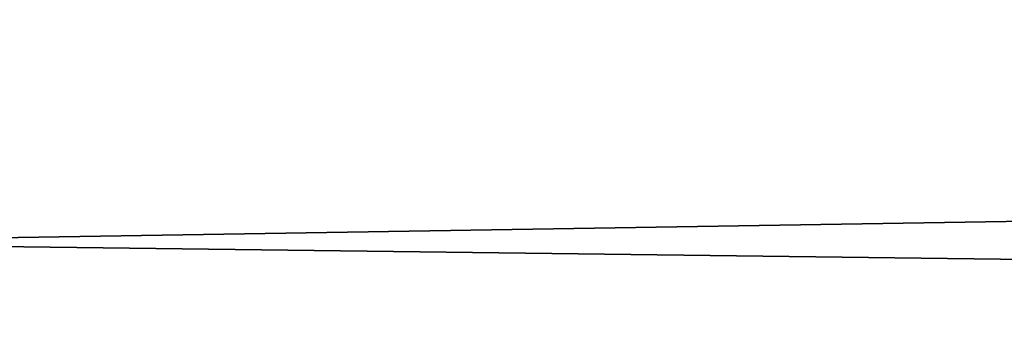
# Model space of a CAD drawing. Header units: millimetres. Extents: x -522 to 188, y -54 to 63.
# Tile 569 of 656: x -3.8415 to -3.83555, y -36.79808 to -36.79617. Entities that reach past the tile are written whole.
import ezdxf

# ---------------------------------------------------------------- set-up
doc = ezdxf.new("R2010")
doc.units = ezdxf.units.MM
doc.header["$LTSCALE"] = 65.185185
for name, color, linetype in [('1', 7, 'CONTINUOUS'), ('2', 7, 'CONTINUOUS'), ('8', 7, 'CONTINUOUS'), ('9', 7, 'CONTINUOUS')]:
    doc.layers.add(name, color=color, linetype=linetype)

msp = doc.modelspace()

# ---------------------------------------------------------------- linework, layer by layer
at = {"layer": '1', "color": 7, "linetype": 'CONTINUOUS'}
for points in [[(-4.178775, -36.8, -12.3100676), (-3.3646476, 23, -12.5570357), (-3.3647088, -36.8, -12.5570172), (-4.178775, -36.8, -12.3100676)], [(-4.178713, 23, -12.3100917), (-3.3646476, 23, -12.5570357), (-4.178775, -36.8, -12.3100676), (-4.178713, 23, -12.3100917)]]:
    msp.add_3dface(points, dxfattribs=at)
at = {"layer": '2', "color": 7, "linetype": 'CONTINUOUS'}
for points in [[(-3.3647088, -36.8, 12.5570172), (-4.178713, 23, 12.3100917), (-4.178775, -36.8, 12.3100676), (-3.3647088, -36.8, 12.5570172)], [(-3.3646476, 23, 12.5570357), (-4.178713, 23, 12.3100917), (-3.3647088, -36.8, 12.5570172), (-3.3646476, 23, 12.5570357)]]:
    msp.add_3dface(points, dxfattribs=at)
at = {"layer": '8', "color": 3, "linetype": 'CONTINUOUS'}
for points in [[(-3.5424354, -36.7927089, -10.4356782), (-3.998883, -36.8, -10.1399671), (-4.2173768, -36.7927089, -10.1816483), (-3.5424354, -36.7927089, -10.4356782)], [(-3.6503799, -36.8, -10.2705676), (-3.998883, -36.8, -10.1399671), (-3.5424354, -36.7927089, -10.4356782), (-3.6503799, -36.8, -10.2705676)]]:
    msp.add_3dface(points, dxfattribs=at)
at = {"layer": '9', "color": 3, "linetype": 'CONTINUOUS'}
for points in [[(-3.9988822, -36.8, 10.1399675), (-3.650379, -36.8, 10.2705679), (-4.2173768, -36.7927089, 10.1816483), (-3.9988822, -36.8, 10.1399675)], [(-4.2173768, -36.7927089, 10.1816483), (-3.650379, -36.8, 10.2705679), (-3.5424354, -36.7927089, 10.4356782), (-4.2173768, -36.7927089, 10.1816483)]]:
    msp.add_3dface(points, dxfattribs=at)

doc.saveas('drawing.dxf')
